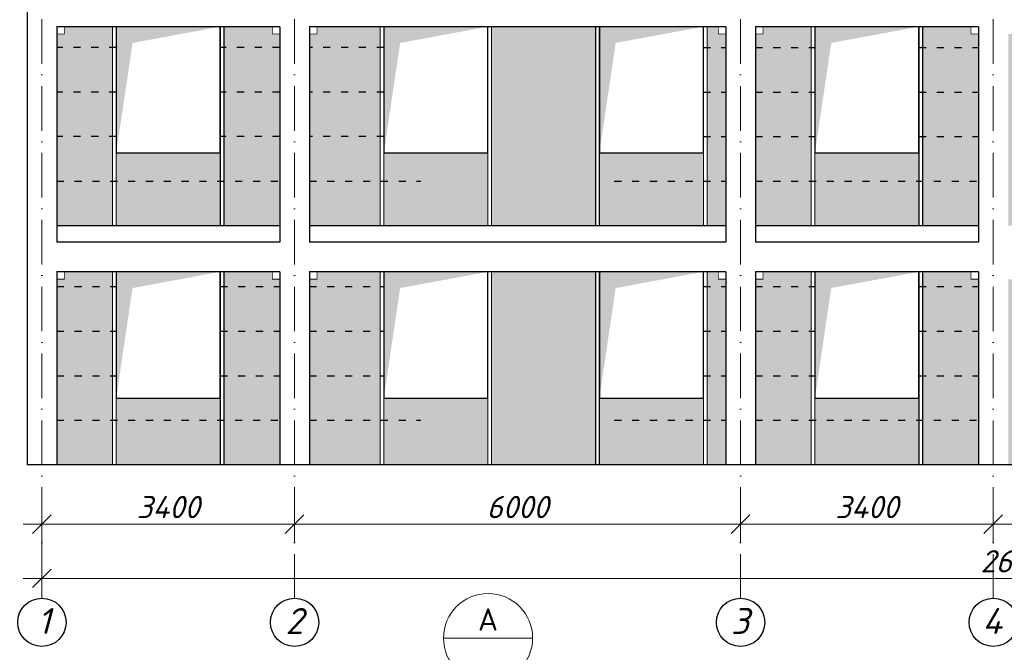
# Model space of a CAD drawing. Header units: millimetres. Extents: x 363306 to 7757304, y 1022887 to 1207196.
# Tile 266 of 656: x 1241455 to 1254702, y 1071903 to 1080421. Entities that reach past the tile are written whole.
import ezdxf
from ezdxf.enums import TextEntityAlignment as Align

# ---------------------------------------------------------------- set-up
doc = ezdxf.new("R2010")
doc.units = ezdxf.units.MM
doc.linetypes.add('ACAD_ISO03W100', pattern=[30, 12, -18])
doc.linetypes.add('ACAD_ISO10W100', pattern=[18, 12, -3, 0, -3])
doc.layers.add('.', color=7, linetype='Continuous', lineweight=15)
doc.layers.add('PLAN', color=250, linetype='Continuous', lineweight=25)
doc.layers.add('0 @ 100', color=7, linetype='Continuous')
doc.styles.add('iso', font='isocpeur.TTF')
doc.styles.get("Standard").update_dxf_attribs({"font": 'isocpeui.ttf'})
doc.styles.add('ГОСТ 2.304', font='isocpeui.ttf')
doc.dimstyles.new('12121212', dxfattribs={"dimtxt": 200, "dimasz": 200, "dimexe": 200, "dimexo": 100, "dimgap": 100, "dimtad": 1, "dimdec": 0, "dimzin": 0, "dimdsep": 46, "dimtxsty": 'Standard', "dimblk": 'OBLIQUE', "dimcen": 200, "dimdle": 200, "dimclrd": 5, "dimclre": 5, "dimclrt": 5, "dimadec": 0, "dimazin": 0, "dimtfac": 1, "dimtdec": 0, "dimtofl": 0, "dimtmove": 1, "dimatfit": 3, "dimldrblk": 'OBLIQUE', "dimfxl": 0, "dimtolj": 1, "dimtzin": 0, "dimlwd": 9, "dimlwe": 9, "dimarcsym": 0})

# ---------------------------------------------------------------- blocks, each defined once
blk = doc.blocks.new('_Oblique')
at = {"color": 0, "linetype": 'ByBlock', "lineweight": -2}
blk.add_line((-0.5, -0.5), (0.5, 0.5), dxfattribs=at)
blk = doc.blocks.new('*D836')
at = {"color": 5, "lineweight": 9, "transparency": 16777216}
for p, q in [((1241754, 1073847), (1241754, 1073379)), ((1245154, 1073847), (1245154, 1073379)), ((1241504, 1073629), (1245404, 1073629))]:
    blk.add_line(p, q, dxfattribs=at)
at = {"layer": 'Defpoints', "color": 0, "lineweight": 25, "transparency": 16777216}
for p in [(1241754, 1073947), (1245154, 1073947), (1245154, 1073629)]:
    blk.add_point(p, dxfattribs=at)
at = {"color": 5, "lineweight": 9, "transparency": 16777216, "xscale": 250, "yscale": 250, "zscale": 250, "rotation": 180}
blk.add_blockref('_Oblique', (1241754, 1073629), dxfattribs=at)
at = {"color": 5, "lineweight": 9, "transparency": 16777216, "xscale": 250, "yscale": 250, "zscale": 250}
blk.add_blockref('_Oblique', (1245154, 1073629), dxfattribs=at)
at = {"color": 5, "lineweight": 40, "transparency": 16777216, "insert": (1243454, 1073859), "char_height": 300, "attachment_point": 5}
blk.add_mtext('\\A1;3400', dxfattribs=at)
blk = doc.blocks.new('*D837')
at = {"color": 5, "lineweight": 9, "transparency": 16777216}
for p, q in [((1245154, 1073847), (1245154, 1073379)), ((1251154, 1073847), (1251154, 1073379)), ((1251404, 1073629), (1244904, 1073629))]:
    blk.add_line(p, q, dxfattribs=at)
at = {"layer": 'Defpoints', "color": 0, "lineweight": 25, "transparency": 16777216}
for p in [(1245154, 1073947), (1251154, 1073947), (1245154, 1073629)]:
    blk.add_point(p, dxfattribs=at)
at = {"color": 5, "lineweight": 9, "transparency": 16777216, "xscale": 250, "yscale": 250, "zscale": 250, "rotation": 180}
blk.add_blockref('_Oblique', (1245154, 1073629), dxfattribs=at)
at = {"color": 5, "lineweight": 9, "transparency": 16777216, "xscale": 250, "yscale": 250, "zscale": 250}
blk.add_blockref('_Oblique', (1251154, 1073629), dxfattribs=at)
at = {"color": 5, "lineweight": 40, "transparency": 16777216, "insert": (1248154, 1073859), "char_height": 300, "attachment_point": 5}
blk.add_mtext('\\A1;6000', dxfattribs=at)
blk = doc.blocks.new('*D838')
at = {"color": 5, "lineweight": 9, "transparency": 16777216}
for p, q in [((1254554, 1073847), (1254554, 1073379)), ((1258654, 1073847), (1258654, 1073379)), ((1258904, 1073629), (1254304, 1073629))]:
    blk.add_line(p, q, dxfattribs=at)
at = {"layer": 'Defpoints', "color": 0, "lineweight": 25, "transparency": 16777216}
for p in [(1254554, 1073947), (1258654, 1073947), (1254554, 1073629)]:
    blk.add_point(p, dxfattribs=at)
at = {"color": 5, "lineweight": 9, "transparency": 16777216, "xscale": 250, "yscale": 250, "zscale": 250, "rotation": 180}
blk.add_blockref('_Oblique', (1254554, 1073629), dxfattribs=at)
at = {"color": 5, "lineweight": 9, "transparency": 16777216, "xscale": 250, "yscale": 250, "zscale": 250}
blk.add_blockref('_Oblique', (1258654, 1073629), dxfattribs=at)
at = {"color": 5, "lineweight": 40, "transparency": 16777216, "insert": (1256604, 1073859), "char_height": 300, "attachment_point": 5}
blk.add_mtext('\\A1;4100', dxfattribs=at)
blk = doc.blocks.new('*D841')
at = {"color": 5, "lineweight": 9, "transparency": 16777216}
for p, q in [((1241754, 1073624), (1241754, 1072649)), ((1268054, 1073624), (1268054, 1072649)), ((1241504, 1072899), (1268304, 1072899))]:
    blk.add_line(p, q, dxfattribs=at)
at = {"layer": 'Defpoints', "color": 0, "lineweight": 25, "transparency": 16777216}
for p in [(1241754, 1073724), (1268054, 1073724), (1268054, 1072899)]:
    blk.add_point(p, dxfattribs=at)
at = {"color": 5, "lineweight": 9, "transparency": 16777216, "xscale": 250, "yscale": 250, "zscale": 250, "rotation": 180}
blk.add_blockref('_Oblique', (1241754, 1072899), dxfattribs=at)
at = {"color": 5, "lineweight": 9, "transparency": 16777216, "xscale": 250, "yscale": 250, "zscale": 250}
blk.add_blockref('_Oblique', (1268054, 1072899), dxfattribs=at)
at = {"color": 5, "lineweight": 40, "transparency": 16777216, "insert": (1254904, 1073129), "char_height": 300, "attachment_point": 5}
blk.add_mtext('\\A1;26300', dxfattribs=at)
blk = doc.blocks.new('*D842')
at = {"color": 5, "lineweight": 9, "transparency": 16777216}
for p, q in [((1251154, 1073847), (1251154, 1073379)), ((1254554, 1073847), (1254554, 1073379)), ((1250904, 1073629), (1254804, 1073629))]:
    blk.add_line(p, q, dxfattribs=at)
at = {"layer": 'Defpoints', "color": 0, "lineweight": 25, "transparency": 16777216}
for p in [(1251154, 1073947), (1254554, 1073947), (1254554, 1073629)]:
    blk.add_point(p, dxfattribs=at)
at = {"color": 5, "lineweight": 9, "transparency": 16777216, "xscale": 250, "yscale": 250, "zscale": 250, "rotation": 180}
blk.add_blockref('_Oblique', (1251154, 1073629), dxfattribs=at)
at = {"color": 5, "lineweight": 9, "transparency": 16777216, "xscale": 250, "yscale": 250, "zscale": 250}
blk.add_blockref('_Oblique', (1254554, 1073629), dxfattribs=at)
at = {"color": 5, "lineweight": 40, "transparency": 16777216, "insert": (1252854, 1073859), "char_height": 300, "attachment_point": 5}
blk.add_mtext('\\A1;3400', dxfattribs=at)

msp = doc.modelspace()

# ---------------------------------------------------------------- hatches: boundary and pattern name
at = {"layer": '.', "lineweight": 0, "true_color": 0xcd6928}
h = msp.add_hatch(dxfattribs=at)
h.set_pattern_fill('AR-B816C', color=32, scale=1.6)
h.set_pattern_definition([(0, (138115.57, -66118.02), (325.12, 325.12), [635, -15.24]), (0, (137790.45, -66102.78), (325.12, 325.12), [635, -15.24]), (90, (138115.57, -66118.02), (-325.12, 325.12), [-340.36, 309.88]), (90, (138100.33, -66118.02), (-325.12, 325.12), [-340.36, 309.88])])
h.paths.add_polyline_path([(1267854.271, 1083526.756), (1267754.271, 1083526.756), (1267754.271, 1083626.756), (1265604.313, 1083626.756), (1265604.313, 1080946.756), (1267854.271, 1080946.756)])
h.paths.add_polyline_path([(1265554.313, 1081926.745), (1264154.271, 1081926.745), (1264154.271, 1080946.756), (1265554.313, 1080946.756)])
h.paths.add_polyline_path([(1263754.271, 1083526.756), (1263654.271, 1083526.756), (1263654.271, 1083626.756), (1263034.313, 1083626.756), (1263034.313, 1080946.756), (1263754.271, 1080946.756)])
h.paths.add_polyline_path([(1262984.313, 1081926.745), (1261584.313, 1081926.745), (1261584.313, 1080946.756), (1262984.313, 1080946.756)])
h.paths.add_polyline_path([(1261534.313, 1083626.756), (1260304.313, 1083626.756), (1260304.313, 1080946.756), (1261534.313, 1080946.756)])
h.paths.add_polyline_path([(1260254.313, 1081926.745), (1258854.271, 1081926.745), (1258854.271, 1080946.756), (1260254.313, 1080946.756)])
h.paths.add_polyline_path([(1258454.271, 1083526.756), (1258354.271, 1083526.756), (1258354.271, 1083626.756), (1257404.313, 1083626.756), (1257404.313, 1080946.756), (1258454.271, 1080946.756)])
h.paths.add_polyline_path([(1257354.313, 1081926.745), (1255954.313, 1081926.745), (1255954.313, 1080946.756), (1257354.313, 1080946.756)])
h.paths.add_polyline_path([(1255904.313, 1083626.756), (1254854.313, 1083626.756), (1254854.313, 1083526.756), (1254754.271, 1083526.756), (1254754.271, 1080946.756), (1255904.313, 1080946.756)])
h.paths.add_polyline_path([(1254354.271, 1083526.756), (1254254.271, 1083526.756), (1254254.271, 1083626.756), (1253604.313, 1083626.756), (1253604.313, 1080946.756), (1254354.271, 1080946.756)])
h.paths.add_polyline_path([(1253554.313, 1081926.745), (1252154.313, 1081926.745), (1252154.313, 1080946.756), (1253554.313, 1080946.756)])
h.paths.add_polyline_path([(1252104.313, 1083626.756), (1251454.271, 1083626.756), (1251454.271, 1083526.756), (1251354.271, 1083526.756), (1251354.271, 1080946.756), (1252104.313, 1080946.756)])
h.paths.add_polyline_path([(1250954.271, 1083526.756), (1250854.271, 1083526.756), (1250854.271, 1083626.756), (1250704.313, 1083626.756), (1250704.313, 1080946.756), (1250954.271, 1080946.756)])
h.paths.add_polyline_path([(1250654.313, 1081926.745), (1249254.313, 1081926.745), (1249254.313, 1080946.756), (1250654.313, 1080946.756)])
h.paths.add_polyline_path([(1249204.313, 1083626.756), (1247804.313, 1083626.756), (1247804.313, 1080946.756), (1249204.313, 1080946.756)])
h.paths.add_polyline_path([(1247754.313, 1081926.745), (1246354.313, 1081926.745), (1246354.313, 1080946.756), (1247754.313, 1080946.756)])
h.paths.add_polyline_path([(1246304.313, 1083626.756), (1245454.271, 1083626.756), (1245454.271, 1083526.756), (1245354.271, 1083526.756), (1245354.271, 1080946.756), (1246304.313, 1080946.756)])
h.paths.add_polyline_path([(1244954.271, 1083526.756), (1244854.356, 1083526.756), (1244854.356, 1083626.756), (1244204.313, 1083626.756), (1244204.313, 1080946.756), (1244954.271, 1080946.756)])
h.paths.add_polyline_path([(1244154.313, 1081926.745), (1242754.313, 1081926.745), (1242754.313, 1080946.756), (1244154.313, 1080946.756)])
h.paths.add_polyline_path([(1242704.313, 1083626.756), (1242054.271, 1083626.756), (1242054.271, 1083526.756), (1241954.271, 1083526.756), (1241954.271, 1080946.756), (1242704.313, 1080946.756)])
h.paths.add_polyline_path([(1242704.313, 1080326.756), (1242054.271, 1080326.756), (1242054.271, 1080226.756), (1241954.271, 1080226.756), (1241954.271, 1077646.756), (1242704.313, 1077646.756)])
h.paths.add_polyline_path([(1244154.313, 1078626.745), (1242754.313, 1078626.745), (1242754.313, 1077646.756), (1244154.313, 1077646.756)])
h.paths.add_polyline_path([(1244954.271, 1080226.756), (1244854.356, 1080226.756), (1244854.356, 1080326.756), (1244204.313, 1080326.756), (1244204.313, 1077646.756), (1244954.271, 1077646.756)])
h.paths.add_polyline_path([(1246304.313, 1080326.756), (1245454.271, 1080326.756), (1245454.271, 1080226.756), (1245354.271, 1080226.756), (1245354.271, 1077646.756), (1246304.313, 1077646.756)])
h.paths.add_polyline_path([(1247754.313, 1078626.745), (1246354.313, 1078626.745), (1246354.313, 1077646.756), (1247754.313, 1077646.756)])
h.paths.add_polyline_path([(1249204.313, 1080326.756), (1247804.313, 1080326.756), (1247804.313, 1077646.756), (1249204.313, 1077646.756)])
h.paths.add_polyline_path([(1250654.313, 1078626.745), (1249254.313, 1078626.745), (1249254.313, 1077646.756), (1250654.313, 1077646.756)])
h.paths.add_polyline_path([(1250954.271, 1080226.756), (1250854.271, 1080226.756), (1250854.271, 1080326.756), (1250704.313, 1080326.756), (1250704.313, 1077646.756), (1250954.271, 1077646.756)])
h.paths.add_polyline_path([(1252104.313, 1080326.756), (1251454.271, 1080326.756), (1251454.271, 1080226.756), (1251354.271, 1080226.756), (1251354.271, 1077646.756), (1252104.313, 1077646.756)])
h.paths.add_polyline_path([(1253554.313, 1078626.745), (1252154.313, 1078626.745), (1252154.313, 1077646.756), (1253554.313, 1077646.756)])
h.paths.add_polyline_path([(1254354.271, 1080226.756), (1254254.271, 1080226.756), (1254254.271, 1080326.756), (1253604.313, 1080326.756), (1253604.313, 1077646.756), (1254354.271, 1077646.756)])
h.paths.add_polyline_path([(1255904.313, 1080326.756), (1254854.313, 1080326.756), (1254854.313, 1080226.756), (1254754.271, 1080226.756), (1254754.271, 1077646.756), (1255904.313, 1077646.756)])
h.paths.add_polyline_path([(1257354.313, 1078626.745), (1255954.313, 1078626.745), (1255954.313, 1077646.756), (1257354.313, 1077646.756)])
h.paths.add_polyline_path([(1258454.271, 1080226.756), (1258354.271, 1080226.756), (1258354.271, 1080326.756), (1257404.313, 1080326.756), (1257404.313, 1077646.756), (1258454.271, 1077646.756)])
h.paths.add_polyline_path([(1260254.313, 1078626.745), (1258854.271, 1078626.745), (1258854.271, 1077646.756), (1260254.313, 1077646.756)])
h.paths.add_polyline_path([(1261534.313, 1080326.756), (1260304.313, 1080326.756), (1260304.313, 1077646.756), (1261534.313, 1077646.756)])
h.paths.add_polyline_path([(1262984.313, 1078626.745), (1261584.313, 1078626.745), (1261584.313, 1077646.756), (1262984.313, 1077646.756)])
h.paths.add_polyline_path([(1263754.271, 1080226.756), (1263654.271, 1080226.756), (1263654.271, 1080326.756), (1263034.313, 1080326.756), (1263034.313, 1077646.756), (1263754.271, 1077646.756)])
h.paths.add_polyline_path([(1265554.313, 1078626.745), (1264154.271, 1078626.745), (1264154.271, 1077646.756), (1265554.313, 1077646.756)])
h.paths.add_polyline_path([(1267854.271, 1080226.756), (1267754.271, 1080226.756), (1267754.271, 1080326.756), (1265604.313, 1080326.756), (1265604.313, 1077646.756), (1267854.271, 1077646.756)])
h.paths.add_polyline_path([(1267854.271, 1076926.756), (1267754.271, 1076926.756), (1267754.271, 1077026.756), (1265604.271, 1077026.756), (1265604.271, 1074426.756), (1267854.271, 1074426.756)])
h.paths.add_polyline_path([(1265554.271, 1075326.756), (1264154.271, 1075326.756), (1264154.271, 1074426.756), (1265554.271, 1074426.756)])
h.paths.add_polyline_path([(1263754.271, 1076926.756), (1263654.271, 1076926.756), (1263654.271, 1077026.756), (1263034.271, 1077026.756), (1263034.271, 1074426.756), (1263754.271, 1074426.756)])
h.paths.add_polyline_path([(1262984.271, 1075326.756), (1261584.271, 1075326.756), (1261584.271, 1074426.756), (1262984.271, 1074426.756)])
h.paths.add_polyline_path([(1261534.271, 1077026.756), (1260304.271, 1077026.756), (1260304.271, 1074426.756), (1261534.271, 1074426.756)])
h.paths.add_polyline_path([(1260254.271, 1075326.756), (1258854.271, 1075326.756), (1258854.271, 1074426.756), (1260254.271, 1074426.756)])
h.paths.add_polyline_path([(1258454.271, 1076926.756), (1258354.271, 1076926.756), (1258354.271, 1077026.756), (1257404.271, 1077026.756), (1257404.271, 1074426.756), (1258454.271, 1074426.756)])
h.paths.add_polyline_path([(1257354.271, 1075326.756), (1255954.271, 1075326.756), (1255954.271, 1074426.756), (1257354.271, 1074426.756)])
h.paths.add_polyline_path([(1255904.271, 1077026.756), (1254854.271, 1077026.756), (1254854.271, 1076926.756), (1254754.271, 1076926.756), (1254754.271, 1074426.756), (1255904.271, 1074426.756)])
h.paths.add_polyline_path([(1254354.271, 1076926.756), (1254254.271, 1076926.756), (1254254.271, 1077026.756), (1253604.271, 1077026.756), (1253604.271, 1074426.756), (1254354.271, 1074426.756)])
h.paths.add_polyline_path([(1253554.271, 1075326.756), (1252154.271, 1075326.756), (1252154.271, 1074426.756), (1253554.271, 1074426.756)])
h.paths.add_polyline_path([(1252104.271, 1077026.756), (1251454.271, 1077026.756), (1251454.271, 1076926.756), (1251354.271, 1076926.756), (1251354.271, 1074426.756), (1252104.271, 1074426.756)])
h.paths.add_polyline_path([(1250954.271, 1076926.756), (1250854.271, 1076926.756), (1250854.271, 1077026.756), (1250704.271, 1077026.756), (1250704.271, 1075026.756), (1250954.271, 1075026.756)])
h.paths.add_polyline_path([(1250654.271, 1075326.756), (1249254.271, 1075326.756), (1249254.271, 1074426.756), (1250654.271, 1074426.756)])
h.paths.add_polyline_path([(1250954.271, 1075026.756), (1250704.271, 1075026.756), (1250704.271, 1074426.756), (1250954.271, 1074426.756)])
h.paths.add_polyline_path([(1249204.271, 1077026.756), (1247804.271, 1077026.756), (1247804.271, 1074426.756), (1249204.271, 1074426.756)])
h.paths.add_polyline_path([(1247754.271, 1075326.756), (1246354.271, 1075326.756), (1246354.271, 1074426.756), (1247754.271, 1074426.756)])
h.paths.add_polyline_path([(1246304.271, 1077026.756), (1245454.271, 1077026.756), (1245454.271, 1076926.756), (1245354.271, 1076926.756), (1245354.271, 1074426.756), (1246304.271, 1074426.756)])
h.paths.add_polyline_path([(1244954.271, 1076926.756), (1244854.271, 1076926.756), (1244854.271, 1077026.756), (1244204.271, 1077026.756), (1244204.271, 1074426.756), (1244954.271, 1074426.756)])
h.paths.add_polyline_path([(1244154.271, 1075326.756), (1242754.271, 1075326.756), (1242754.271, 1074426.756), (1244154.271, 1074426.756)])
h.paths.add_polyline_path([(1242704.271, 1077026.756), (1242054.271, 1077026.756), (1242054.271, 1076926.756), (1241954.271, 1076926.756), (1241954.271, 1074426.756), (1242704.271, 1074426.756)])

# ---------------------------------------------------------------- linework, layer by layer
at = {"lineweight": 30, "ltscale": 100}
for p, q in [((1241554.271, 1084746.756, 0), (1241554.271, 1074426.756, 0)), ((1244954.271, 1080326.756, 0), (1241954.271, 1080326.756, 0)), ((1241954.271, 1080326.756, 0), (1241954.271, 1077426.756, 0)), ((1244954.271, 1080326.756, 0), (1244954.271, 1077426.756, 0)), ((1245354.271, 1080326.756, 0), (1245354.271, 1077426.756, 0)), ((1250954.271, 1080326.756, 0), (1245354.271, 1080326.756, 0)), ((1250954.271, 1080326.756, 0), (1250954.271, 1077426.756, 0)), ((1251354.271, 1080326.756, 0), (1251354.271, 1077426.756, 0)), ((1254354.271, 1080326.756, 0), (1251354.271, 1080326.756, 0)), ((1254354.271, 1080326.756, 0), (1254354.271, 1077426.756, 0)), ((1244954.271, 1077646.756, 0), (1241954.271, 1077646.756, 0)), ((1250954.271, 1077646.756, 0), (1245354.271, 1077646.756, 0)), ((1254354.271, 1077646.756, 0), (1251354.271, 1077646.756, 0)), ((1244954.271, 1077426.756, 0), (1241954.271, 1077426.756, 0)), ((1250954.271, 1077426.756, 0), (1245354.271, 1077426.756, 0)), ((1254354.271, 1077426.756, 0), (1251354.271, 1077426.756, 0)), ((1244954.271, 1077026.756, 0), (1241954.271, 1077026.756, 0)), ((1241954.271, 1077026.756, 0), (1241954.271, 1074426.756, 0)), ((1244954.271, 1077026.756, 0), (1244954.271, 1074426.756, 0)), ((1245354.271, 1077026.756, 0), (1245354.271, 1074426.756, 0)), ((1250954.271, 1077026.756, 0), (1245354.271, 1077026.756, 0)), ((1250954.271, 1077026.756, 0), (1250954.271, 1074426.756, 0)), ((1251354.271, 1077026.756, 0), (1251354.271, 1074426.756, 0)), ((1254354.271, 1077026.756, 0), (1251354.271, 1077026.756, 0)), ((1254354.271, 1077026.756, 0), (1254354.271, 1074426.756, 0)), ((1268254.271, 1074426.756, 0), (1241554.271, 1074426.756, 0))]:
    msp.add_line(p, q, dxfattribs=at)
at = {"color": 1, "linetype": 'ACAD_ISO10W100', "lineweight": 9, "ltscale": 50}
for p, q in [((1241754.271, 1084026.756, 0), (1241754.271, 1072631.741, 0)), ((1245154.271, 1084026.756, 0), (1245154.271, 1072631.741, 0)), ((1251154.271, 1084026.756, 0), (1251154.271, 1072631.741, 0)), ((1254554.271, 1084026.756, 0), (1254554.271, 1072631.741, 0))]:
    msp.add_line(p, q, dxfattribs=at)
at = {"color": 5, "linetype": 'ACAD_ISO03W100', "lineweight": 30, "ltscale": 8}
for p, q in [((1242754.313, 1080046.946), (1241954.271, 1080046.946)), ((1244954.271, 1080046.946), (1244154.313, 1080046.946)), ((1246354.313, 1080046.946), (1245354.271, 1080046.946)), ((1250654.313, 1080046.946), (1250954.271, 1080046.946)), ((1251354.271, 1080046.946), (1252154.313, 1080046.946)), ((1253554.313, 1080046.946), (1254354.271, 1080046.946)), ((1242754.313, 1079446.946), (1241954.271, 1079446.946)), ((1244954.271, 1079446.946), (1244154.313, 1079446.946)), ((1246354.313, 1079446.946), (1245354.271, 1079446.946)), ((1250654.313, 1079446.946), (1250954.271, 1079446.946)), ((1251354.271, 1079446.946), (1252154.313, 1079446.946)), ((1253554.313, 1079446.946), (1254354.271, 1079446.946)), ((1242754.313, 1078846.946), (1241954.271, 1078846.946)), ((1244954.271, 1078846.946), (1244154.313, 1078846.946)), ((1246354.313, 1078846.946), (1245354.271, 1078846.946)), ((1250654.313, 1078846.946), (1250954.271, 1078846.946)), ((1251354.271, 1078846.946), (1252154.313, 1078846.946)), ((1253554.313, 1078846.946), (1254354.271, 1078846.946)), ((1241954.271, 1078246.946), (1244954.271, 1078246.946)), ((1245354.271, 1078246.946), (1246854.271, 1078246.946)), ((1249454.271, 1078246.946), (1250954.271, 1078246.946)), ((1251354.271, 1078246.946), (1254354.271, 1078246.946)), ((1241954.271, 1076826.756, 0), (1242754.271, 1076826.756, 0)), ((1244154.271, 1076826.756, 0), (1244954.271, 1076826.756, 0)), ((1245354.271, 1076826.756, 0), (1246354.271, 1076826.756, 0)), ((1250654.271, 1076826.756, 0), (1250954.271, 1076826.756, 0)), ((1251354.271, 1076826.756, 0), (1252154.271, 1076826.756, 0)), ((1253554.271, 1076826.756, 0), (1254354.271, 1076826.756, 0)), ((1241954.271, 1076226.756, 0), (1242754.271, 1076226.756, 0)), ((1244154.271, 1076226.756, 0), (1244954.271, 1076226.756, 0)), ((1245354.271, 1076226.756, 0), (1246354.271, 1076226.756, 0)), ((1250654.271, 1076226.756, 0), (1250954.271, 1076226.756, 0)), ((1251354.271, 1076226.756, 0), (1252154.271, 1076226.756, 0)), ((1253554.271, 1076226.756, 0), (1254354.271, 1076226.756, 0)), ((1241954.271, 1075626.756, 0), (1242754.271, 1075626.756, 0)), ((1244154.271, 1075626.756, 0), (1244954.271, 1075626.756, 0)), ((1245354.271, 1075626.756, 0), (1246354.271, 1075626.756, 0)), ((1250654.271, 1075626.756, 0), (1250954.271, 1075626.756, 0)), ((1251354.271, 1075626.756, 0), (1252154.271, 1075626.756, 0)), ((1253554.271, 1075626.756, 0), (1254354.271, 1075626.756, 0)), ((1241954.271, 1075026.756, 0), (1244954.271, 1075026.756, 0)), ((1245354.271, 1075026.756, 0), (1246854.271, 1075026.756, 0)), ((1249454.271, 1075026.756, 0), (1250954.271, 1075026.756, 0)), ((1251354.271, 1075026.756, 0), (1254354.271, 1075026.756, 0))]:
    msp.add_line(p, q, dxfattribs=at)
at = {"lineweight": 9}
msp.add_line((1248356.351, 1072095.454), (1247156.351, 1072095.454), dxfattribs=at)
at = {"color": 116, "lineweight": 18, "true_color": 0x136734, "const_width": 10, "elevation": 0}
for points in [[(1242054.271, 1080326.756), (1241954.271, 1080326.756), (1241954.271, 1080226.756), (1242054.271, 1080226.756)], [(1244854.356, 1080326.756), (1244954.356, 1080326.756), (1244954.356, 1080226.756), (1244854.356, 1080226.756)], [(1245454.271, 1080326.756), (1245354.271, 1080326.756), (1245354.271, 1080226.756), (1245454.271, 1080226.756)], [(1250854.271, 1080326.756), (1250954.271, 1080326.756), (1250954.271, 1080226.756), (1250854.271, 1080226.756)], [(1251454.271, 1080326.756), (1251354.271, 1080326.756), (1251354.271, 1080226.756), (1251454.271, 1080226.756)], [(1254254.271, 1080326.756), (1254354.271, 1080326.756), (1254354.271, 1080226.756), (1254254.271, 1080226.756)], [(1242054.271, 1077026.756), (1241954.271, 1077026.756), (1241954.271, 1076926.756), (1242054.271, 1076926.756)], [(1244954.271, 1077026.756), (1244854.271, 1077026.756), (1244854.271, 1076926.756), (1244954.271, 1076926.756)], [(1245454.271, 1077026.756), (1245354.271, 1077026.756), (1245354.271, 1076926.756), (1245454.271, 1076926.756)], [(1250854.271, 1077026.756), (1250954.271, 1077026.756), (1250954.271, 1076926.756), (1250854.271, 1076926.756)], [(1251454.271, 1077026.756), (1251354.271, 1077026.756), (1251354.271, 1076926.756), (1251454.271, 1076926.756)], [(1254254.271, 1077026.756), (1254354.271, 1077026.756), (1254354.271, 1076926.756), (1254254.271, 1076926.756)]]:
    msp.add_lwpolyline(points, close=True, dxfattribs=at)
at = {"color": 4, "lineweight": 0, "const_width": 15, "elevation": 0}
for points in [[(1242704.313, 1080326.745), (1242754.313, 1080326.745), (1242754.313, 1077646.745), (1242704.313, 1077646.745)], [(1244204.313, 1080326.745), (1244154.313, 1080326.745), (1244154.313, 1077646.745), (1244204.313, 1077646.745)], [(1246304.313, 1080326.745), (1246354.313, 1080326.745), (1246354.313, 1077646.745), (1246304.313, 1077646.745)], [(1247804.313, 1080326.745), (1247754.313, 1080326.745), (1247754.313, 1077646.745), (1247804.313, 1077646.745)], [(1249204.313, 1080326.745), (1249254.313, 1080326.745), (1249254.313, 1077646.745), (1249204.313, 1077646.745)], [(1250704.313, 1080326.745), (1250654.313, 1080326.745), (1250654.313, 1077646.745), (1250704.313, 1077646.745)], [(1252104.313, 1080326.745), (1252154.313, 1080326.745), (1252154.313, 1077646.745), (1252104.313, 1077646.745)], [(1253604.313, 1080326.745), (1253554.313, 1080326.745), (1253554.313, 1077646.745), (1253604.313, 1077646.745)], [(1242704.271, 1077026.756), (1242754.271, 1077026.756), (1242754.271, 1074426.756), (1242704.271, 1074426.756)], [(1244204.271, 1077026.756), (1244154.271, 1077026.756), (1244154.271, 1074426.756), (1244204.271, 1074426.756)], [(1246304.271, 1077026.756), (1246354.271, 1077026.756), (1246354.271, 1074426.756), (1246304.271, 1074426.756)], [(1247804.271, 1077026.756), (1247754.271, 1077026.756), (1247754.271, 1074426.756), (1247804.271, 1074426.756)], [(1249204.271, 1077026.756), (1249254.271, 1077026.756), (1249254.271, 1074426.756), (1249204.271, 1074426.756)], [(1250704.271, 1077026.756), (1250654.271, 1077026.756), (1250654.271, 1074426.756), (1250704.271, 1074426.756)], [(1252104.271, 1077026.756), (1252154.271, 1077026.756), (1252154.271, 1074426.756), (1252104.271, 1074426.756)], [(1253604.271, 1077026.756), (1253554.271, 1077026.756), (1253554.271, 1074426.756), (1253604.271, 1074426.756)]]:
    msp.add_lwpolyline(points, close=True, dxfattribs=at)
at = {"color": 18, "lineweight": 30, "true_color": 0x000000, "elevation": 0}
for points in [[(1242754.313, 1078626.745), (1244154.313, 1078626.745), (1244154.313, 1080326.745), (1242754.313, 1080326.745)], [(1246354.313, 1078626.745), (1247754.313, 1078626.745), (1247754.313, 1080326.745), (1246354.313, 1080326.745)], [(1249254.313, 1078626.745), (1250654.313, 1078626.745), (1250654.313, 1080326.745), (1249254.313, 1080326.745)], [(1252154.313, 1078626.745), (1253554.313, 1078626.745), (1253554.313, 1080326.745), (1252154.313, 1080326.745)], [(1242754.271, 1075326.756), (1244154.271, 1075326.756), (1244154.271, 1077026.756), (1242754.271, 1077026.756)], [(1246354.271, 1075326.756), (1247754.271, 1075326.756), (1247754.271, 1077026.756), (1246354.271, 1077026.756)], [(1249254.271, 1075326.756), (1250654.271, 1075326.756), (1250654.271, 1077026.756), (1249254.271, 1077026.756)], [(1252154.271, 1075326.756), (1253554.271, 1075326.756), (1253554.271, 1077026.756), (1252154.271, 1077026.756)]]:
    msp.add_lwpolyline(points, close=True, dxfattribs=at)
at = {"lineweight": 9}
msp.add_circle((1247756.351, 1072095.454), 600, dxfattribs=at)
at = {"color": 18, "lineweight": 30, "true_color": 0x000000}
for points in [[(1242754.313, 1078626.745, 0), (1242754.313, 1080326.745, 0), (1242973.516, 1080107.542, 0), (1244154.313, 1080326.745, 0)], [(1246354.313, 1078626.745, 0), (1246354.313, 1080326.745, 0), (1246573.516, 1080107.542, 0), (1247754.313, 1080326.745, 0)], [(1249254.313, 1078626.745, 0), (1249254.313, 1080326.745, 0), (1249473.516, 1080107.542, 0), (1250654.313, 1080326.745, 0)], [(1252154.313, 1078626.745, 0), (1252154.313, 1080326.745, 0), (1252373.516, 1080107.542, 0), (1253554.313, 1080326.745, 0)], [(1242754.271, 1075326.756, 0), (1242754.271, 1077026.756, 0), (1242973.474, 1076807.552, 0), (1244154.271, 1077026.756, 0)], [(1246354.271, 1075326.756, 0), (1246354.271, 1077026.756, 0), (1246573.474, 1076807.552, 0), (1247754.271, 1077026.756, 0)], [(1249254.271, 1075326.756, 0), (1249254.271, 1077026.756, 0), (1249473.474, 1076807.552, 0), (1250654.271, 1077026.756, 0)], [(1252154.271, 1075326.756, 0), (1252154.271, 1077026.756, 0), (1252373.474, 1076807.552, 0), (1253554.271, 1077026.756, 0)]]:
    msp.add_solid(points, dxfattribs=at)
at = {"layer": 'PLAN', "color": 158, "lineweight": 30}
for centre in [(1241754.271, 1072306.856, 0), (1245154.271, 1072306.856, 0), (1251154.271, 1072306.856, 0), (1254554.271, 1072306.856, 0)]:
    msp.add_circle(centre, 324.885, dxfattribs=at)

# ---------------------------------------------------------------- texts
at = {"lineweight": 9, "style": 'iso'}
msp.add_text('А', height=300, dxfattribs=at).set_placement((1247756.351, 1072195.454), align=Align.CENTER)
at = {"lineweight": 9, "char_height": 300, "width": 5098.88054, "attachment_point": 1, "style": 'iso'}
for insert in [(1226021.103, 1074406.224, 0), (1135481.247, 1074142.755, 0)]:
    msp.add_mtext('\\pi457.168;{\\LГоризонтальная} \\P\\pi1088.684;сетка ГС-1', dxfattribs=dict(at, insert=insert))
at = {"layer": '0 @ 100', "color": 7, "insert": (761996.908, 1075986.433), "char_height": 318.940213, "width": 19697.5359, "attachment_point": 4, "style": 'ГОСТ 2.304'}
msp.add_mtext('\\pi5457.36288;{\\fISOCPEUR|b1|i1|c204|p34;Характеристика участка строительства:\\P\\pi0;\\P}Расчетная зимняя температура воздух 15 °С.\\PСкоростной напор ветра   - 38кг/м2.\\PВес снегового покрова    - 50кг/м2.\\PКлассификация зданий по функциональной пожарной опасности - Ф 4.1 \\PКоэффициент надежности по назначению - 0.95\\P\\P^IПроектом разработано подъёмник для мало мобильных граждан населения грузоподъемностью 250 кг. скоростью 0,25 см/с. Двери шахт подъёмника противопожарные с пределом огнестойкости El 30. Подъёмники оборудованы кабинами габаритами 1500х1500 мм, ширина дверей кабины обеспечивает проезд инвалидной коляски. Для экстренных случаев подъёмник оснащен дополнительным аккумулятором и механическим спуском для безопасного спуска пассажира в нулевую отметку. Так же в дверях подъёмника установлены замки датчики которые открываются с ключевыми картами, чтобы открыть двери подъёмника.\\P^IС внешней и внутренней стороны наружных стен предусмотрено обшивка из аквапанелей толщиной 12,5мм с утеплением из минераловатной ваты на кварцевой основе, А =0,040 Вт/мС, толщиной 100мм. (по теплотехническому расчету). Наружная отделка из органическое стекло.\\P^IПодрядчик обязан предоставить заказчику сертификаты соответствия и пожарной безопасности на фасадную систему и все применяемые в данной системе материалы и изделия.\\PКонструкции, изделия и материалы применены по действующим стандартам, ТУ, сертификатам. На путях эвакуации используются отделочные материалы, соответствующие требованиям п. 5.25 ШНК 2.01.02-04.\\PОтделка стен с внутренней стороны окраска водоэмульсионными красками светлых тонов. Во внутренней и наружной отделке использованы современные отделочные материалы используемые на территории Республики Узбекистан.\\P^IКрыша - скатная из металлических профилированных листов с полимерными покрытиями с обеих сторон толщ.0,55мм по металлическим конструкциям.\\P^IПо периметру наружных стен устраивается бетонная отмостка. Бетон кл.В 7,5 шириной 1000 мм, толщиной 50 мм по гравийному основанию толщиной 100 мм -150 мм.\\P^IВсе строительно-монтажные работы вести согласно указаний соответствующих строительных норм и проекта производства работ (П.П.Р.) на основании ШНК 3.01.01 - 03 и КМК 3.01.02 - 00.', dxfattribs=at)
at = {"layer": 'PLAN', "lineweight": 30, "char_height": 350, "width": 338.65741, "attachment_point": 3}
for s, insert in [('1', (1241870.054, 1072499.643, 0)), ('2', (1245270.054, 1072499.643, 0)), ('3', (1251270.054, 1072499.643, 0)), ('4', (1254670.054, 1072499.643, 0))]:
    msp.add_mtext(s, dxfattribs=dict(at, insert=insert))

# ---------------------------------------------------------------- dimensions: what is measured, and where the dimension line sits
at = {"color": 12, "lineweight": 40}
for base, p1, p2, picture, middle in [((1245154.271, 1073628.868, 0), (1241754.271, 1073947.354, 0), (1245154.271, 1073947.354, 0), '*D836', (1243454.271, 1073858.868, 0)), ((1254554.271, 1073628.868, 0), (1251154.271, 1073947.354, 0), (1254554.271, 1073947.354, 0), '*D842', (1252854.271, 1073858.868, 0)), ((1268054.271, 1072898.675, 0), (1241754.271, 1073724.115, 0), (1268054.271, 1073724.115, 0), '*D841', (1254904.271, 1073128.675, 0))]:
    dim = msp.add_linear_dim(base=base, p1=p1, p2=p2, dimstyle='12121212', override={"dimtxt": 300, "dimasz": 250, "dimexe": 250, "dimgap": 80, "dimdle": 250}, dxfattribs=at)
    dim.commit()
    dim.dimension.update_dxf_attribs({"geometry": picture, "text_midpoint": middle})
for base, p1, p2, picture, middle in [((1245154.271, 1073628.868, 0), (1251154.271, 1073947.354, 0), (1245154.271, 1073947.354, 0), '*D837', (1248154.271, 1073858.868, 0)), ((1254554.271, 1073628.868, 0), (1258654.271, 1073947.354, 0), (1254554.271, 1073947.354, 0), '*D838', (1256604.271, 1073858.868, 0))]:
    dim = msp.add_linear_dim(base=base, p1=p1, p2=p2, angle=180, dimstyle='12121212', override={"dimtxt": 300, "dimasz": 250, "dimexe": 250, "dimgap": 80, "dimdle": 250}, dxfattribs=at)
    dim.commit()
    dim.dimension.update_dxf_attribs({"geometry": picture, "text_midpoint": middle})

doc.saveas('drawing.dxf')
